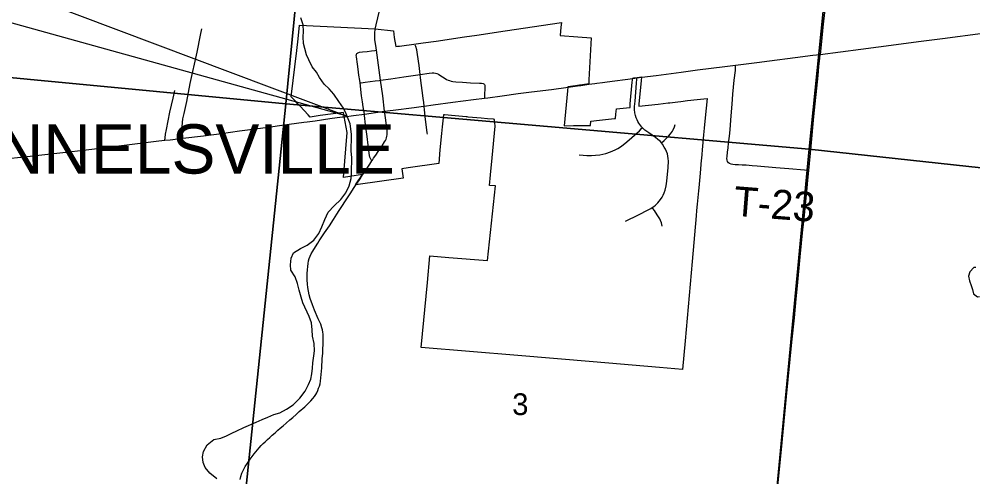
# Model space of a CAD drawing. Extents: x 831 to 1552, y 430 to 870.
# Drawn here: x 1297.11 to 1333.77, y 710.3 to 727.92 of the extents above; entities that cross this region are included whole.
import ezdxf

# ---------------------------------------------------------------- set-up
doc = ezdxf.new("R2010")
doc.units = 0
for name, color, linetype in [('GM_X_City_Street', 7, 'Continuous'), ('GM_X_Corporation', 7, 'Continuous'), ('GM_X_Corporation_Text', 7, 'Continuous'), ('GM_X_County_Road', 7, 'Continuous'), ('GM_X_Minor_Lake', 7, 'Continuous'), ('GM_X_Minor_River', 7, 'Continuous'), ('GM_X_Section_Text', 7, 'Continuous'), ('GM_X_Township_Road', 7, 'Continuous'), ('GM_X_Township_Road_Text', 7, 'Continuous'), ('GM_X_US_Route', 7, 'Continuous'), ('SH_Text', 7, 'Continuous')]:
    doc.layers.add(name, color=color, linetype=linetype)

msp = doc.modelspace()

# ---------------------------------------------------------------- linework, layer by layer
at = {"layer": 'GM_X_City_Street'}
for points in [[(1310.379, 724.266), (1310.338, 724.544), (1310.308, 724.731), (1310.274, 724.973), (1310.213, 725.461), (1310.202, 725.552), (1310.17, 725.768), (1310.144, 725.987), (1310.115, 726.18), (1310.07, 726.47), (1310.069, 726.518), (1310.072, 726.544), (1310.079, 726.568), (1310.092, 726.59), (1310.109, 726.607), (1310.133, 726.624), (1310.162, 726.637), (1310.193, 726.646), (1310.301, 726.66), (1310.483, 726.674), (1310.658, 726.7), (1310.785, 726.713), (1310.839, 726.718)], [(1312.672, 724.574), (1312.658, 724.712), (1312.637, 724.875), (1312.538, 725.654), (1312.522, 725.785), (1312.481, 726.128), (1312.426, 726.557), (1312.394, 726.742), (1312.36, 726.862), (1312.336, 726.917)], [(1310.213, 725.461), (1310.251, 725.466), (1310.409, 725.489), (1310.796, 725.544), (1310.945, 725.562), (1311.003, 725.569)], [(1311.003, 725.569), (1311.398, 725.625), (1311.89, 725.694), (1312.437, 725.773), (1312.522, 725.785), (1312.863, 725.836), (1312.985, 725.85), (1313.047, 725.849), (1313.108, 725.84), (1313.166, 725.822), (1313.223, 725.796), (1313.278, 725.767), (1313.382, 725.7), (1313.485, 725.631), (1313.539, 725.601), (1313.596, 725.576), (1313.654, 725.554), (1313.714, 725.536), (1313.774, 725.523), (1313.897, 725.505), (1314.144, 725.49), (1314.454, 725.473), (1314.802, 725.459), (1314.885, 725.454), (1314.945, 725.44), (1314.975, 725.424), (1314.994, 725.403), (1315.006, 725.371), (1315.013, 725.345), (1315.015, 725.289), (1314.993, 724.982), (1314.994, 724.907), (1314.995, 724.878)], [(1320.765, 724.531), (1320.765, 724.561), (1320.781, 724.761), (1320.842, 725.458), (1320.853, 725.609), (1320.857, 725.658)], [(1312.803, 723.486), (1312.797, 723.544), (1312.715, 724.177), (1312.684, 724.441), (1312.675, 724.539), (1312.672, 724.574)], [(1320.416, 720.145), (1320.909, 720.392), (1321.292, 720.584), (1321.385, 720.634), (1321.445, 720.672), (1321.498, 720.705), (1321.566, 720.765), (1321.656, 720.854), (1321.761, 720.979), (1321.82, 721.067), (1321.861, 721.147), (1321.902, 721.239), (1321.938, 721.338), (1321.977, 721.51), (1322, 721.68), (1322.052, 722.208), (1322.065, 722.452), (1322.06, 722.554), (1322.047, 722.644), (1322.024, 722.738), (1321.992, 722.822), (1321.947, 722.919), (1321.907, 722.992), (1321.834, 723.104), (1321.794, 723.159), (1321.755, 723.204), (1321.71, 723.249), (1321.662, 723.29), (1321.562, 723.367), (1321.307, 723.546), (1321.161, 723.651), (1321.069, 723.738), (1321.041, 723.763), (1321.001, 723.808), (1320.96, 723.862), (1320.929, 723.911), (1320.892, 723.975), (1320.862, 724.044), (1320.83, 724.12), (1320.801, 724.207), (1320.778, 724.309), (1320.766, 724.442), (1320.765, 724.531)], [(1310.671, 722.465), (1310.66, 722.479), (1310.636, 722.509), (1310.611, 722.554), (1310.593, 722.609), (1310.569, 722.753), (1310.546, 722.89), (1310.521, 723.069), (1310.481, 723.398), (1310.426, 723.855), (1310.386, 724.207), (1310.379, 724.266)], [(1318.638, 722.703), (1318.789, 722.684), (1318.927, 722.676), (1319.113, 722.673), (1319.266, 722.68), (1319.428, 722.698), (1319.545, 722.719), (1319.664, 722.753), (1319.84, 722.815), (1320.012, 722.888), (1320.122, 722.945), (1320.228, 723.01), (1320.328, 723.083), (1320.472, 723.201), (1320.952, 723.62), (1321.036, 723.705), (1321.069, 723.738)], [(1321.794, 723.159), (1321.906, 723.254), (1321.984, 723.324), (1322.069, 723.412), (1322.148, 723.507), (1322.217, 723.608), (1322.247, 723.661), (1322.295, 723.774), (1322.326, 723.865)], [(1321.826, 719.958), (1321.796, 720.076), (1321.766, 720.168), (1321.734, 720.238), (1321.689, 720.311), (1321.638, 720.388), (1321.528, 720.549), (1321.468, 720.635), (1321.445, 720.672)]]:
    msp.add_lwpolyline(points, dxfattribs=at)
at = {"layer": 'GM_X_Corporation'}
for points in [[(1289.554, 747.22), (1309.391, 745.383), (1307.365, 724.655), (1287.469, 726.554)], [(1309.391, 745.383), (1329.567, 743.48), (1327.468, 722.912), (1307.365, 724.655)], [(1329.567, 743.48), (1348.747, 741.721), (1347.89, 720.702), (1327.468, 722.912)], [(1313.235, 722.365), (1312.057, 722.193), (1311.823, 722.159), (1311.871, 721.795), (1310.143, 721.559), (1310.043, 721.545), (1310.306, 721.937), (1309.577, 721.831), (1309.717, 723.56), (1309.606, 724.176), (1309.579, 724.326), (1308.676, 724.204), (1308.292, 724.152), (1308.214, 724.236), (1307.906, 724.569), (1307.807, 724.675), (1307.732, 724.756), (1307.569, 724.932), (1307.777, 726.712), (1307.829, 727.16), (1307.891, 727.692), (1310.791, 727.543), (1311.494, 727.471), (1311.525, 727.21), (1311.591, 726.865), (1311.646, 726.872), (1311.734, 726.883), (1312.368, 726.966), (1312.636, 727.001), (1313.142, 727.068), (1314.223, 727.231), (1314.7, 727.303), (1315.793, 727.468), (1317.95, 727.794), (1317.931, 727.603), (1317.901, 727.294), (1318.583, 727.238), (1319.1, 727.195), (1319.011, 725.577), (1319.003, 725.423), (1318.767, 725.391), (1318.647, 725.375), (1318.495, 725.355), (1318.205, 725.316), (1318.19, 725.161), (1318.057, 723.819), (1318.417, 723.822), (1318.494, 723.823), (1319.069, 723.827), (1319.08, 723.987), (1319.417, 724.025), (1319.651, 724.051), (1319.993, 724.09), (1320.031, 724.094), (1320.046, 724.258), (1320.064, 724.463), (1320.451, 724.508), (1320.592, 724.524), (1320.592, 724.525), (1320.592, 724.527), (1320.592, 724.529), (1320.592, 724.532), (1320.592, 724.535), (1320.592, 724.538), (1320.592, 724.54), (1320.592, 724.543), (1320.592, 724.546), (1320.592, 724.548), (1320.592, 724.551), (1320.592, 724.554), (1320.592, 724.556), (1320.592, 724.559), (1320.592, 724.562), (1320.592, 724.565), (1320.593, 724.567), (1320.593, 724.57), (1320.593, 724.573), (1320.593, 724.575), (1320.593, 724.578), (1320.593, 724.581), (1320.593, 724.583), (1320.593, 724.586), (1320.593, 724.589), (1320.593, 724.591), (1320.593, 724.594), (1320.594, 724.597), (1320.594, 724.599), (1320.594, 724.602), (1320.594, 724.605), (1320.594, 724.608), (1320.594, 724.61), (1320.594, 724.613), (1320.595, 724.616), (1320.595, 724.618), (1320.595, 724.621), (1320.595, 724.624), (1320.595, 724.626), (1320.596, 724.629), (1320.596, 724.632), (1320.596, 724.634), (1320.596, 724.637), (1320.596, 724.64), (1320.596, 724.642), (1320.597, 724.645), (1320.597, 724.648), (1320.597, 724.651), (1320.597, 724.653), (1320.598, 724.656), (1320.598, 724.659), (1320.598, 724.661), (1320.677, 725.494), (1320.692, 725.649), (1320.737, 725.655), (1320.751, 725.657), (1320.866, 725.672), (1320.949, 725.682), (1321.033, 725.693), (1321.018, 725.539), (1320.934, 724.653), (1320.934, 724.651), (1320.934, 724.648), (1320.934, 724.646), (1320.934, 724.644), (1320.934, 724.642), (1320.933, 724.64), (1320.933, 724.637), (1320.933, 724.635), (1320.933, 724.633), (1320.933, 724.631), (1320.932, 724.629), (1320.932, 724.627), (1320.932, 724.624), (1320.932, 724.622), (1320.932, 724.62), (1320.932, 724.618), (1320.932, 724.616), (1320.931, 724.614), (1320.931, 724.611), (1320.931, 724.609), (1320.931, 724.607), (1320.931, 724.605), (1320.931, 724.603), (1320.931, 724.601), (1320.931, 724.598), (1320.931, 724.596), (1320.931, 724.594), (1320.93, 724.592), (1320.93, 724.59), (1320.93, 724.587), (1320.93, 724.585), (1320.93, 724.583), (1320.93, 724.581), (1320.93, 724.579), (1320.93, 724.577), (1320.93, 724.574), (1320.93, 724.572), (1320.93, 724.57), (1320.93, 724.568), (1320.93, 724.566), (1320.93, 724.563), (1321.297, 724.606), (1321.674, 724.65), (1322.05, 724.694), (1322.12, 724.702), (1322.426, 724.738), (1322.536, 724.751), (1322.801, 724.782), (1323.176, 724.826), (1323.552, 724.869), (1323.515, 724.492), (1323.478, 724.115), (1323.439, 723.718), (1323.416, 723.469), (1323.404, 723.331), (1323.387, 723.156), (1323.377, 723.042), (1323.332, 722.556), (1323.327, 722.496), (1323.281, 721.99), (1323.267, 721.845), (1323.229, 721.424), (1323.218, 721.307), (1323.171, 720.794), (1323.149, 720.558), (1323.13, 720.349), (1322.974, 718.594), (1322.703, 715.537), (1322.605, 714.436), (1321.719, 714.511), (1319.17, 714.727), (1316.28, 714.972), (1312.568, 715.287), (1312.803, 717.785), (1312.9, 718.814), (1313.63, 718.752), (1315.113, 718.626), (1315.416, 721.499), (1315.191, 721.519), (1315.229, 721.923), (1315.291, 722.582), (1315.405, 723.794), (1315.374, 724.061), (1315.348, 724.064), (1315.114, 724.085), (1314.863, 724.108), (1314.372, 724.152), (1314.327, 724.156), (1314.29, 724.16), (1313.871, 724.198), (1313.455, 724.236), (1313.42, 724.239), (1313.37, 723.769), (1313.343, 723.517), (1313.284, 722.889)], [(1287.469, 726.554), (1307.365, 724.655), (1305.299, 704.746), (1285.616, 706.68)], [(1307.365, 724.655), (1327.468, 722.912), (1325.539, 702.531), (1305.299, 704.746)], [(1327.468, 722.912), (1347.89, 720.702), (1346.049, 700.645), (1325.539, 702.531)]]:
    msp.add_lwpolyline(points, close=True, dxfattribs=at)
at = {"layer": 'GM_X_County_Road'}
msp.add_line((1311.003, 725.569), (1310.839, 726.718), dxfattribs=at)
for points in [[(1328.716, 735.376), (1328.74, 735.344), (1328.754, 735.309), (1328.765, 735.252), (1328.767, 735.193), (1328.753, 735.009), (1328.683, 734.389), (1328.52, 732.783), (1328.332, 730.867), (1328.253, 730.063), (1328.172, 729.264), (1328.078, 728.292), (1328.006, 727.612), (1327.953, 727.06), (1327.897, 726.561)], [(1310.796, 727.535), (1310.802, 727.578), (1310.828, 727.698), (1310.966, 728.237)], [(1310.839, 726.718), (1310.813, 726.901), (1310.783, 727.125), (1310.776, 727.242), (1310.775, 727.327), (1310.781, 727.41), (1310.789, 727.492), (1310.796, 727.535)], [(1327.461, 722.088), (1327.552, 723.032), (1327.66, 724.166), (1327.814, 725.746), (1327.851, 726.095), (1327.88, 726.407), (1327.897, 726.561)], [(1311.158, 724.372), (1311.089, 724.963), (1311.003, 725.569)], [(1310.671, 722.465), (1310.686, 722.488), (1310.735, 722.563), (1310.816, 722.681), (1310.912, 722.823), (1310.978, 722.921), (1311.061, 723.042), (1311.156, 723.191), (1311.187, 723.244), (1311.212, 723.298), (1311.233, 723.354), (1311.248, 723.412), (1311.257, 723.471), (1311.26, 723.532), (1311.254, 723.655), (1311.231, 723.84), (1311.181, 724.212), (1311.158, 724.372)], [(1310.366, 722.009), (1310.456, 722.142), (1310.591, 722.343), (1310.671, 722.465)], [(1309.835, 721.202), (1309.992, 721.44), (1310.018, 721.48), (1310.211, 721.772), (1310.31, 721.927), (1310.366, 722.009)], [(1327.254, 720.021), (1327.302, 720.499), (1327.395, 721.426), (1327.426, 721.721), (1327.461, 722.088)], [(1309.325, 720.411), (1309.416, 720.549), (1309.757, 721.083), (1309.835, 721.202)], [(1305.968, 710.948), (1305.993, 710.982), (1306.149, 711.187), (1306.338, 711.42), (1306.418, 711.518), (1306.493, 711.597), (1306.564, 711.661), (1306.655, 711.746), (1306.739, 711.819), (1306.841, 711.905), (1306.949, 712.002), (1307.058, 712.103), (1307.145, 712.177), (1307.263, 712.275), (1307.369, 712.367), (1307.517, 712.498), (1307.628, 712.594), (1307.757, 712.708), (1307.876, 712.816), (1308.092, 713.007), (1308.234, 713.141), (1308.327, 713.232), (1308.399, 713.316), (1308.462, 713.4), (1308.51, 713.472), (1308.551, 713.546), (1308.589, 713.63), (1308.622, 713.715), (1308.652, 713.793), (1308.677, 713.884), (1308.693, 713.983), (1308.72, 714.246), (1308.738, 714.503), (1308.761, 714.854), (1308.777, 715.068), (1308.788, 715.25), (1308.797, 715.391), (1308.8, 715.479), (1308.8, 715.571), (1308.798, 715.692), (1308.79, 715.797), (1308.783, 715.878), (1308.765, 715.969), (1308.747, 716.04), (1308.701, 716.178), (1308.608, 716.385), (1308.456, 716.727), (1308.379, 716.923), (1308.294, 717.17), (1308.254, 717.311), (1308.226, 717.447), (1308.204, 717.588), (1308.189, 717.724), (1308.183, 717.891), (1308.185, 718.129), (1308.19, 718.274), (1308.2, 718.402), (1308.214, 718.51), (1308.236, 718.618), (1308.263, 718.711), (1308.298, 718.801), (1308.339, 718.889), (1308.392, 718.987), (1308.497, 719.163), (1308.587, 719.304), (1308.642, 719.386), (1308.721, 719.504), (1308.849, 719.699), (1309.034, 719.97), (1309.189, 720.203), (1309.325, 720.411)], [(1325.544, 702.539), (1325.601, 703.019), (1325.662, 703.575), (1325.696, 703.963), (1325.751, 704.564), (1325.827, 705.305), (1325.903, 706.047), (1325.955, 706.563), (1326.002, 707.04), (1326.05, 707.63), (1326.109, 708.264), (1326.152, 708.759), (1326.231, 709.562), (1326.407, 711.354), (1326.605, 713.393), (1326.813, 715.494), (1326.907, 716.421), (1326.98, 717.163), (1327.026, 717.657), (1327.133, 718.77), (1327.234, 719.822), (1327.254, 720.021)], [(1305.6, 710.211), (1305.625, 710.32), (1305.666, 710.444), (1305.715, 710.556), (1305.8, 710.706), (1305.882, 710.83), (1305.968, 710.948)]]:
    msp.add_lwpolyline(points, dxfattribs=at)
at = {"layer": 'GM_X_Minor_Lake'}
msp.add_lwpolyline([(1333.879, 718.358), (1333.797, 718.362), (1333.651, 718.197), (1333.603, 718.023), (1333.639, 717.847), (1333.705, 717.672), (1333.749, 717.519), (1333.792, 717.344), (1333.943, 717.236), (1334.02, 717.252)], dxfattribs=at)
at = {"layer": 'GM_X_Minor_River'}
for points in [[(1309.875, 722.844), (1309.877, 723.034), (1309.888, 723.231), (1309.883, 723.482), (1309.863, 723.702), (1309.827, 723.893), (1309.761, 724.083), (1309.673, 724.274), (1309.576, 724.488), (1309.397, 724.749), (1309.203, 725.032), (1309.031, 725.231), (1308.836, 725.416), (1308.649, 725.677), (1308.538, 725.875), (1308.373, 726.082), (1308.247, 726.35), (1308.151, 726.548), (1308.086, 726.792), (1308.042, 726.983), (1308.023, 727.234), (1308.033, 727.439), (1308.029, 727.704), (1307.941, 727.964)], [(1304.704, 710.23), (1304.441, 710.446), (1304.254, 710.669), (1304.18, 710.859), (1304.16, 711.072), (1304.201, 711.284), (1304.341, 711.541), (1304.594, 711.743), (1304.868, 711.8), (1305.082, 711.889), (1305.281, 711.985), (1305.472, 712.082), (1305.747, 712.208), (1306.22, 712.415), (1306.449, 712.511), (1306.663, 712.599), (1306.9, 712.703), (1307.129, 712.776), (1307.389, 712.909), (1307.642, 713.073), (1307.896, 713.329), (1308.104, 713.6), (1308.236, 713.864), (1308.315, 714.06), (1308.355, 714.265), (1308.381, 714.485), (1308.399, 714.69), (1308.44, 714.962), (1308.465, 715.16), (1308.446, 715.441), (1308.389, 715.722), (1308.369, 715.958), (1308.342, 716.232), (1308.261, 716.483), (1308.009, 717.003), (1307.944, 717.216), (1307.871, 717.491), (1307.814, 717.749), (1307.718, 718.009), (1307.546, 718.262), (1307.534, 718.459), (1307.567, 718.717), (1307.653, 718.929), (1307.921, 719.092), (1308.174, 719.226), (1308.442, 719.42), (1308.628, 719.676), (1308.745, 719.933), (1308.855, 720.213), (1308.987, 720.485), (1309.218, 720.733), (1309.472, 720.98), (1309.665, 721.236), (1309.798, 721.508), (1309.87, 721.788), (1309.887, 721.993), (1309.882, 722.198), (1309.9, 722.403), (1309.902, 722.593), (1309.875, 722.844)]]:
    msp.add_lwpolyline(points, dxfattribs=at)
at = {"layer": 'GM_X_Township_Road'}
for points in [[(1303.397, 723.336), (1303.383, 723.623), (1303.382, 723.78), (1303.389, 723.936), (1303.405, 724.082), (1303.447, 724.281), (1303.558, 724.752), (1303.687, 725.436), (1303.949, 726.643), (1304.084, 727.302), (1304.132, 727.542)], [(1327.461, 722.088), (1327.417, 722.093), (1327.296, 722.106), (1326.692, 722.159), (1326.187, 722.201), (1325.47, 722.258), (1325.285, 722.277), (1325.054, 722.295), (1324.904, 722.305), (1324.752, 722.312), (1324.624, 722.318), (1324.541, 722.327), (1324.477, 722.341), (1324.418, 722.361), (1324.37, 722.395), (1324.34, 722.44), (1324.323, 722.492), (1324.315, 722.553), (1324.32, 722.633), (1324.34, 722.799), (1324.357, 722.971), (1324.378, 723.151), (1324.409, 723.41), (1324.432, 723.664), (1324.458, 724.028), (1324.488, 724.356), (1324.514, 724.642), (1324.546, 725.036), (1324.594, 725.576), (1324.638, 725.936), (1324.643, 726.013), (1324.643, 726.077), (1324.641, 726.123), (1324.64, 726.147)], [(1302.704, 723.258), (1302.716, 723.352), (1302.734, 723.491), (1302.768, 723.678), (1302.905, 724.338), (1303.024, 724.873), (1303.094, 725.169)]]:
    msp.add_lwpolyline(points, dxfattribs=at)
at = {"layer": 'GM_X_US_Route'}
msp.add_line((1319.007, 725.411), (1319.231, 725.44), dxfattribs=at)
for points in [[(1327.897, 726.561), (1329.462, 726.76), (1330.817, 726.937), (1331.679, 727.052), (1332.603, 727.174), (1334.144, 727.374), (1335.915, 727.605), (1336.839, 727.726), (1338.525, 727.95), (1339.611, 728.089), (1340.596, 728.22), (1342.438, 728.463), (1342.506, 728.472), (1343.368, 728.587), (1345.154, 728.821), (1346.632, 729.017), (1347.232, 729.097), (1347.679, 729.157), (1348.231, 729.233)], [(1319.626, 725.492), (1319.706, 725.503), (1320.696, 725.636), (1320.857, 725.658), (1321.037, 725.68), (1321.59, 725.752), (1322.55, 725.876), (1323.187, 725.961), (1324.232, 726.095), (1324.64, 726.147), (1325.461, 726.252), (1325.953, 726.319), (1326.936, 726.443), (1327.616, 726.526), (1327.897, 726.561)], [(1314.995, 724.878), (1315.122, 724.894), (1315.676, 724.97), (1316.292, 725.054), (1316.802, 725.115), (1317.572, 725.216), (1318.21, 725.304), (1318.654, 725.364), (1318.698, 725.37), (1319.007, 725.411)], [(1319.231, 725.44), (1319.312, 725.451), (1319.525, 725.479), (1319.626, 725.492)], [(1311.158, 724.372), (1311.489, 724.417), (1312.288, 724.523), (1312.656, 724.572), (1312.672, 724.574), (1313.025, 724.621), (1313.779, 724.719), (1314.567, 724.825), (1314.995, 724.878)], [(1308.185, 723.969), (1308.482, 724.011), (1309.049, 724.09), (1309.53, 724.154)], [(1309.53, 724.154), (1309.611, 724.165), (1309.967, 724.21), (1310.379, 724.266), (1310.801, 724.322), (1311.158, 724.372)], [(1296.431, 722.528), (1297.421, 722.632), (1298.1, 722.709), (1298.903, 722.801), (1299.583, 722.88), (1300.632, 723.009), (1301.558, 723.119), (1302.483, 723.235), (1302.704, 723.258), (1302.916, 723.279), (1303.397, 723.336), (1304.192, 723.434), (1304.891, 723.523), (1305.581, 723.615), (1306.28, 723.714), (1306.775, 723.779), (1307.209, 723.837), (1308.047, 723.949), (1308.185, 723.969)]]:
    msp.add_lwpolyline(points, dxfattribs=at)
at = {"layer": 'SH_Text'}
msp.add_lwpolyline([(1309.717, 724.179), (1213.915, 750.822), (1213.915, 760.257)], close=True, dxfattribs=at)

# ---------------------------------------------------------------- texts
at = {"layer": 'GM_X_Corporation_Text'}
msp.add_text('DONNELSVILLE', height=1.89394, rotation=0, dxfattribs=at).set_placement((1292.409, 721.976))
at = {"layer": 'GM_X_Section_Text'}
msp.add_text('3', height=0.837, rotation=0, dxfattribs=at).set_placement((1316.062, 712.685))
at = {"layer": 'GM_X_Township_Road_Text'}
msp.add_text('T-23', height=1.1364, rotation=355.4669, dxfattribs=at).set_placement((1324.537, 720.36))

doc.saveas('drawing.dxf')
